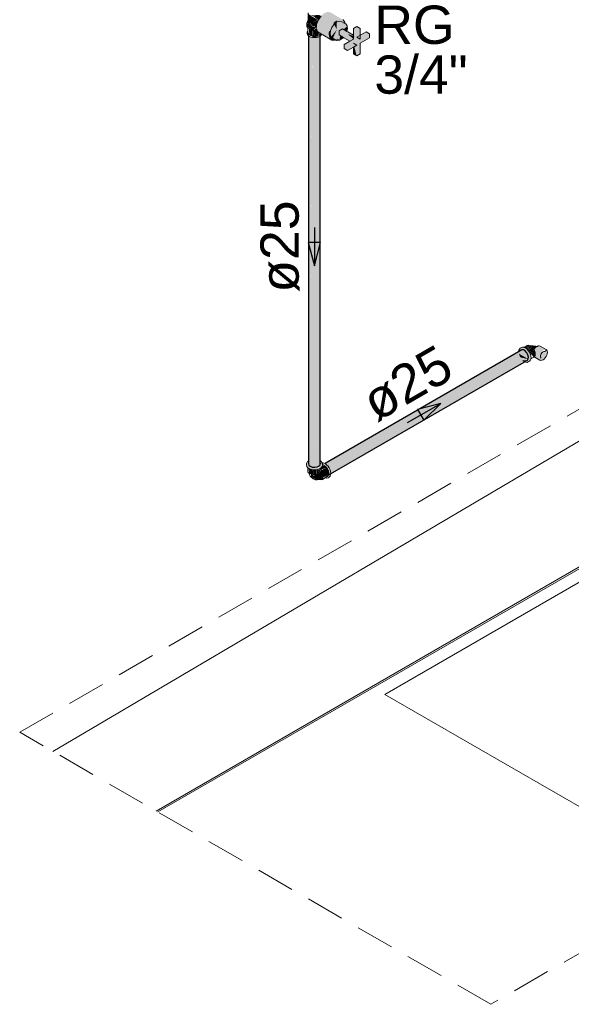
# Model space of a CAD drawing. Header units: millimetres. Extents: x 567 to 934, y -1 to 364.
# Tile 518 of 656: x 817.42 to 820.3, y 3.84 to 8.98. Entities that reach past the tile are written whole.
import ezdxf

# ---------------------------------------------------------------- set-up
doc = ezdxf.new("R2010")
doc.units = ezdxf.units.MM
doc.header["$MEASUREMENT"] = 0
doc.linetypes.add('JIS_02_2.0', pattern=[0.3, 0.2, -0.1])
doc.linetypes.add('NULL', pattern=[0])
for name, color, linetype, lineweight in [('AF-Condutos', 140, 'Continuous', 25), ('AF-Conexões', 152, 'Continuous', 18), ('AF-Peça de utilização', 152, 'Continuous', 18), ('AF-Registro', 253, 'Continuous', 18), ('AF-Sentido conduto', 140, 'Continuous', 30), ('AF-Textos conduto', 7, 'Continuous', 9), ('DI-Área do detalhe', 10, 'JIS_02_2.0', 0), ('Textos', 7, 'Continuous', 9)]:
    doc.layers.add(name, color=color, linetype=linetype, lineweight=lineweight)
doc.layers.add('ARQ FINA', color=8, linetype='Continuous')
doc.styles.add('Arial', font='arial.ttf')

msp = doc.modelspace()

# ---------------------------------------------------------------- hatches: boundary and pattern name
at = {"layer": 'AF-Condutos', "linetype": 'Continuous'}
for points in [[(818.9326, 6.6606), (818.9415, 6.6472), (818.9647, 6.6421), (818.965, 6.7003), (818.9647, 8.8901), (818.9524, 6.6945), (818.9522, 8.8912), (818.9416, 6.6827), (818.9415, 8.8952), (818.9346, 6.6774), (818.9345, 8.9014)], [(818.9326, 6.6606), (818.9345, 8.8936), (818.9326, 8.8951)], [(818.987, 6.6644), (818.9869, 8.8966), (818.9773, 6.7095), (818.977, 8.892), (818.9647, 6.6421), (818.977, 6.644), (818.9927, 6.6551), (818.9927, 8.9031)], [(818.9345, 8.8929), (818.9346, 6.6774), (818.9415, 8.8884)], [(818.9415, 8.8891), (818.9416, 6.6827), (818.9521, 8.8851)], [(818.9522, 8.8845), (818.9524, 6.6908), (818.9647, 8.8836)], [(818.977, 8.8864), (818.9647, 8.8855), (818.965, 6.7003)], [(818.9869, 8.8893), (818.977, 8.887), (818.9773, 6.7095)], [(818.9927, 8.8927), (818.9869, 8.8902), (818.987, 6.6644)], [(818.9927, 6.6551), (818.9934, 8.8736), (818.9927, 8.8934)], [(818.9927, 6.6766), (818.9934, 6.6625), (818.9934, 8.8736)], [(820.0299, 7.2404), (819.0149, 6.6543), (820.0639, 7.2495), (820.0467, 7.2552), (819.0185, 6.6616), (819.0186, 6.6616)], [(819.0237, 6.6592), (819.03, 6.6526), (820.0639, 7.2495)], [(820.0722, 7.2405), (820.0639, 7.2495), (819.0239, 6.6491)], [(819.0188, 6.6617), (819.0227, 6.6588), (820.0287, 7.2397)], [(819.0308, 6.653), (819.0375, 6.6432), (820.0722, 7.2405)], [(820.0782, 7.2293), (820.0722, 7.2405), (819.0321, 6.6401)], [(820.0755, 7.2016), (820.08, 7.2081), (819.04, 6.6076), (820.058, 7.1916), (819.0355, 6.6012)], [(819.0382, 6.6435), (819.0437, 6.6321), (820.0782, 7.2293)], [(820.081, 7.2178), (820.0782, 7.2293), (819.0382, 6.6289)], [(820.0573, 7.1951), (819.04, 6.6076), (820.08, 7.2081), (820.081, 7.2178), (819.041, 6.6174)], [(819.0486, 6.6218), (820.081, 7.2178), (819.0441, 6.6322)], [(819.0498, 6.6132), (820.0573, 7.1951), (819.0477, 6.6212)], [(819.049, 6.609), (820.058, 7.1916), (819.0492, 6.6129)]]:
    msp.add_hatch(color=151, dxfattribs=at).paths.add_polyline_path(points)
at = {"layer": 'AF-Conexões', "linetype": 'Continuous'}
for points in [[(818.9979, 6.6637), (818.984, 6.6398), (818.9363, 6.6518), (818.9326, 6.6726), (818.9215, 6.6597), (818.9271, 6.6409), (818.9524, 6.6297), (818.9739, 6.6297), (818.9926, 6.6359), (819.0048, 6.6529)], [(818.9291, 6.6393), (818.9283, 6.6235), (818.933, 6.6135)], [(818.9333, 6.6362), (818.9346, 6.6123), (818.9385, 6.6093)], [(818.9334, 6.6361), (818.9385, 6.6093), (818.9385, 6.6323)], [(818.9385, 6.633), (818.9385, 6.6093), (818.9445, 6.6311)], [(818.9805, 6.6061), (818.9864, 6.6327), (818.9806, 6.6313)], [(818.9933, 6.6163), (818.9933, 6.6362), (818.9884, 6.6135), (818.9879, 6.6338), (818.9812, 6.6093)], [(818.9884, 6.6135), (818.9921, 6.6357), (818.9879, 6.6338)], [(818.9933, 6.6135), (818.9958, 6.6383), (818.9933, 6.6364)], [(819.0135, 6.6522), (819.0031, 6.6462), (818.9979, 6.6292), (819.0258, 6.6413)], [(819.042, 6.5986), (819.039, 6.6261), (819.0259, 6.6412), (819.0004, 6.6266), (819.0055, 6.6192), (819.0122, 6.5908), (819.037, 6.602)], [(819.0344, 6.5877), (819.0479, 6.602), (819.0449, 6.6295), (819.0341, 6.6482), (819.0194, 6.6612), (819.0126, 6.6582), (819.0212, 6.6523), (819.039, 6.6261), (819.0413, 6.6046), (819.039, 6.5921), (819.0212, 6.5866)], [(818.9446, 6.6315), (818.9385, 6.6093), (818.9457, 6.6061)], [(818.9457, 6.6302), (818.9457, 6.6061), (818.9529, 6.6296)], [(818.9529, 6.6296), (818.9457, 6.6061), (818.9541, 6.6041)], [(818.9928, 6.5787), (819.0069, 6.586), (819.0094, 6.6015), (819.002, 6.6207), (818.9949, 6.6142), (818.9603, 6.5986), (818.9457, 6.6061), (818.9462, 6.5938), (818.9696, 6.5775)], [(818.9541, 6.6041), (818.9619, 6.629), (818.9541, 6.6296)], [(818.9709, 6.6295), (818.9631, 6.6289), (818.9541, 6.6041), (818.9721, 6.6041)], [(818.9793, 6.631), (818.9721, 6.6041), (818.9805, 6.6061)], [(818.9791, 6.6301), (818.9739, 6.6297), (818.9721, 6.6041)], [(819.0348, 6.5973), (819.037, 6.602), (819.0118, 6.588)], [(819.0197, 6.5872), (819.0374, 6.5975), (819.0148, 6.5893)]]:
    msp.add_hatch(color=161, dxfattribs=at).paths.add_polyline_path(points)
at = {"layer": 'AF-Peça de utilização', "linetype": 'Continuous'}
for points in [[(820.0684, 7.1915), (820.0797, 7.192), (820.0932, 7.2062), (820.0902, 7.2337), (820.0794, 7.2524), (820.0647, 7.2654), (820.0439, 7.2675), (820.0304, 7.2532), (820.0363, 7.2492), (820.053, 7.2548), (820.0722, 7.2405), (820.0802, 7.2211)], [(820.0599, 7.2674), (820.0631, 7.2661), (820.0857, 7.2783), (820.0798, 7.2789)], [(820.0641, 7.2658), (820.0682, 7.2629), (820.0857, 7.2783)], [(820.0912, 7.2759), (820.0821, 7.2752), (820.0682, 7.2629)], [(820.0697, 7.2627), (820.074, 7.2581), (820.0921, 7.2756)], [(820.0748, 7.2573), (820.0984, 7.271), (820.0921, 7.2756)], [(820.0757, 7.2578), (820.0794, 7.2524), (820.0984, 7.271)], [(820.0804, 7.2509), (820.0849, 7.2444), (820.1043, 7.2647), (820.0984, 7.271)], [(820.0855, 7.2434), (820.089, 7.2363), (820.1094, 7.2572), (820.1043, 7.2647)], [(820.1091, 7.2169), (820.1166, 7.233), (820.1099, 7.2562), (820.089, 7.2363), (820.1039, 7.2436), (820.0922, 7.2295), (820.0976, 7.2306)], [(820.1053, 7.277), (820.0912, 7.2759), (820.1116, 7.2587), (820.1229, 7.2711)], [(820.1472, 7.235), (820.1562, 7.2526), (820.1731, 7.2571), (820.1374, 7.2764), (820.1202, 7.2691), (820.1064, 7.249), (820.1042, 7.2278), (820.1374, 7.2049), (820.1512, 7.2006), (820.1684, 7.2132), (820.179, 7.2352), (820.1767, 7.2538), (820.1705, 7.2413), (820.159, 7.2463)], [(820.1642, 7.2473), (820.1691, 7.2443), (820.1767, 7.2538), (820.1731, 7.2571)], [(820.0799, 7.207), (820.0304, 7.2356), (820.038, 7.216)], [(820.0757, 7.2018), (820.0512, 7.1996), (820.0588, 7.194)], [(820.1039, 7.2436), (820.0897, 7.2354), (820.0916, 7.2289)]]:
    msp.add_hatch(color=161, dxfattribs=at).paths.add_polyline_path(points)
at = {"layer": 'AF-Registro', "linetype": 'Continuous'}
for points in [[(818.9319, 8.9702), (818.9402, 8.962), (818.9831, 8.977), (818.9422, 9.0008), (818.9591, 8.9963), (818.983, 8.9776), (818.9938, 8.993), (818.9906, 9.0032), (818.9402, 9.002), (818.9319, 9.0102)], [(819.0337, 9.02), (819.0161, 9.0141), (818.9985, 8.9996), (818.9839, 8.979), (819.039, 8.9188), (819.0802, 8.9271), (819.0545, 8.939), (819.0661, 8.9555), (819.0632, 8.9615), (819.0773, 8.9748), (819.0802, 8.9671), (819.0943, 8.9718), (819.1059, 8.9687), (819.0802, 8.9271), (819.12, 8.9651), (819.113, 8.978), (819.0483, 9.0162)], [(818.9236, 8.9411), (818.953, 8.9439), (818.9236, 8.9609)], [(818.9308, 8.9764), (818.924, 8.9617), (818.9431, 8.9523)], [(818.9402, 8.962), (818.9738, 8.9426), (818.9827, 8.9757)], [(818.9479, 8.9575), (818.9479, 8.9512), (818.963, 8.9488)], [(818.9934, 8.9074), (819.0548, 8.872), (819.0427, 8.8805), (819.0371, 8.897), (819.039, 8.9188), (818.9839, 8.979), (818.9749, 8.9558), (818.973, 8.934), (818.9786, 8.9175)], [(819.0938, 8.8718), (819.0978, 8.8961), (819.092, 8.9193), (819.1146, 8.9281), (819.1339, 8.9465), (819.1267, 8.9567), (819.1059, 8.9687), (819.0943, 8.9718), (819.0802, 8.9671), (819.0661, 8.9555), (819.0545, 8.939), (819.0473, 8.9205), (819.0458, 8.9031), (819.0502, 8.8898), (819.0742, 8.8747), (819.0853, 8.8812)], [(819.0802, 8.9271), (819.0802, 8.9771), (819.0626, 8.9626)], [(818.9295, 8.9135), (818.9271, 8.9017), (818.9638, 8.8854), (818.9906, 8.8918), (818.9638, 8.8937), (818.9395, 8.8995)], [(818.953, 8.9241), (818.953, 8.9439), (818.9306, 8.9418)], [(818.9542, 8.8944), (818.9549, 8.9231), (818.9334, 8.9355), (818.9395, 8.8995)], [(818.9386, 8.8999), (818.9341, 8.9334), (818.9341, 8.9036)], [(818.953, 8.9241), (818.9659, 8.9325), (818.9738, 8.9426), (818.953, 8.9439)], [(818.988, 8.9105), (818.9761, 8.925), (818.9549, 8.9242), (818.9638, 8.8937), (818.9809, 8.8963)], [(818.9549, 8.9242), (818.9549, 8.8943), (818.9633, 8.8923)], [(818.9752, 8.9277), (818.973, 8.934), (818.9649, 8.9299)], [(819.0458, 8.9031), (819.0473, 8.9205), (819.039, 8.9188), (819.0371, 8.897)], [(819.0502, 8.8898), (819.0458, 8.9031), (819.0386, 8.898), (819.0427, 8.8805)], [(819.0717, 8.8761), (819.0598, 8.883), (819.0802, 8.9271), (819.0439, 8.882), (819.0548, 8.872)], [(819.138, 8.9042), (819.1665, 8.8941), (819.1665, 8.8976), (819.11, 8.9307), (819.092, 8.9203), (819.092, 8.8995), (819.1484, 8.8669), (819.1647, 8.8763)], [(819.1142, 8.8867), (819.0978, 8.8961), (819.0938, 8.8718)], [(819.1354, 8.9308), (819.1341, 8.9446), (819.1146, 8.9281), (819.1323, 8.9178)], [(819.2018, 8.8569), (819.2503, 8.8849), (819.2503, 8.9057), (819.233, 8.9157), (819.1845, 8.8877), (819.2018, 8.8777), (819.2018, 8.9337), (819.1845, 8.9437), (819.1665, 8.9333), (819.1665, 8.8773), (819.118, 8.8493), (819.118, 8.8285), (819.1353, 8.8185), (819.1838, 8.8465), (819.1665, 8.8565), (819.1838, 8.7905), (819.2018, 8.8009)], [(819.1722, 8.8921), (819.138, 8.9042), (819.1665, 8.8773)], [(819.0938, 8.8718), (819.0853, 8.8812), (819.0806, 8.871)], [(819.1665, 8.8365), (819.1665, 8.8005), (819.1838, 8.7905), (819.171, 8.8392)]]:
    msp.add_hatch(color=254, dxfattribs=at).paths.add_polyline_path(points)

# ---------------------------------------------------------------- linework, layer by layer
at = {"layer": 'AF-Condutos'}
for p, q in [((818.9326, 8.8951), (818.9326, 6.6606)), ((818.9934, 8.8736), (818.9934, 8.9105)), ((818.9934, 6.6761), (818.9934, 8.8736)), ((820.0467, 7.2552), (820.0294, 7.2453)), ((820.0549, 7.2547), (820.0467, 7.2552)), ((820.0639, 7.2495), (820.0549, 7.2547)), ((820.0722, 7.2405), (820.0639, 7.2495)), ((820.0294, 7.2452), (819.0185, 6.6616)), ((820.0294, 7.2453), (820.0294, 7.2452)), ((820.0604, 7.1929), (820.0755, 7.2016)), ((820.0782, 7.2293), (820.0722, 7.2405)), ((820.0755, 7.2016), (820.08, 7.2081)), ((820.081, 7.2178), (820.0782, 7.2293)), ((820.08, 7.2081), (820.081, 7.2178)), ((819.0355, 6.6012), (820.0581, 7.1916)), ((820.0581, 7.1916), (820.0604, 7.1929)), ((818.9326, 6.6606), (818.9345, 6.6534)), ((818.9345, 6.6534), (818.9415, 6.6472)), ((818.9415, 6.6472), (818.9522, 6.6432)), ((818.9522, 6.6432), (818.9647, 6.6421)), ((818.9647, 6.6421), (818.977, 6.644)), ((818.977, 6.644), (818.9849, 6.6477)), ((818.9849, 6.6477), (818.9869, 6.6486)), ((818.9869, 6.6486), (818.9927, 6.6551)), ((818.9927, 6.6551), (818.9932, 6.6601)), ((818.9932, 6.6601), (818.9933, 6.6616)), ((818.9933, 6.6616), (818.9934, 6.6625)), ((818.9934, 6.6625), (818.9934, 6.6761))]:
    msp.add_line(p, q, dxfattribs=at)
at = {"layer": 'AF-Conexões'}
for p, q in [((818.9229, 6.6659), (818.9215, 6.6597)), ((818.9215, 6.6597), (818.9215, 6.6529)), ((818.9215, 6.6529), (818.9229, 6.6467)), ((818.9271, 6.6717), (818.9229, 6.6659)), ((818.9229, 6.6467), (818.9271, 6.6409)), ((818.9291, 6.6732), (818.9271, 6.6717)), ((818.9271, 6.6409), (818.9283, 6.6399)), ((818.9283, 6.6399), (818.9283, 6.6235)), ((818.9283, 6.6399), (818.9337, 6.6359)), ((818.9326, 6.6759), (818.9291, 6.6732)), ((818.9337, 6.6359), (818.9423, 6.6321)), ((818.9423, 6.6321), (818.9524, 6.6297)), ((818.9739, 6.6297), (818.984, 6.6321)), ((818.984, 6.6321), (818.9926, 6.6359)), ((818.9926, 6.6359), (818.9979, 6.6399)), ((818.9945, 6.6752), (818.9934, 6.6761)), ((818.9986, 6.6633), (818.9934, 6.6603)), ((818.9992, 6.6717), (818.9945, 6.6752)), ((818.9979, 6.6399), (818.9992, 6.6409)), ((818.9979, 6.6259), (818.9979, 6.6399)), ((819.0033, 6.666), (818.9992, 6.6717)), ((818.9992, 6.6409), (819.0034, 6.6467)), ((819.0034, 6.6659), (819.0033, 6.666)), ((819.0035, 6.6653), (819.0034, 6.6659)), ((819.0034, 6.6467), (819.0048, 6.6529)), ((819.0036, 6.6648), (819.0035, 6.6653)), ((819.0041, 6.665), (819.0036, 6.6648)), ((819.0048, 6.6597), (819.0036, 6.6648)), ((819.0047, 6.6652), (819.0041, 6.665)), ((819.0084, 6.6648), (819.0047, 6.6652)), ((819.0048, 6.6559), (819.0048, 6.6597)), ((819.0048, 6.6552), (819.0048, 6.6559)), ((819.0048, 6.6529), (819.0048, 6.6552)), ((819.0052, 6.6551), (819.0048, 6.6552)), ((819.0053, 6.6551), (819.0052, 6.6551)), ((819.007, 6.6549), (819.0053, 6.6551)), ((819.0072, 6.6549), (819.007, 6.6549)), ((819.0088, 6.6542), (819.0072, 6.6549)), ((819.0118, 6.6645), (819.0084, 6.6648)), ((819.0135, 6.6522), (819.0088, 6.6542)), ((819.0185, 6.6616), (819.0118, 6.6645)), ((819.0139, 6.6519), (819.0135, 6.6522)), ((819.0185, 6.6486), (819.0139, 6.6519)), ((819.0194, 6.6612), (819.0185, 6.6616)), ((819.0195, 6.6478), (819.0185, 6.6486)), ((819.027, 6.6557), (819.0194, 6.6612)), ((819.0199, 6.6476), (819.0195, 6.6478)), ((819.0258, 6.6413), (819.0199, 6.6476)), ((819.0309, 6.6339), (819.0258, 6.6413)), ((819.0341, 6.6482), (819.027, 6.6557)), ((819.0348, 6.6257), (819.0309, 6.6339)), ((819.0402, 6.6392), (819.0341, 6.6482)), ((819.0449, 6.6295), (819.0402, 6.6392)), ((818.9283, 6.6235), (818.9295, 6.6183)), ((818.9295, 6.6183), (818.933, 6.6135)), ((818.933, 6.6135), (818.9343, 6.6125)), ((818.9343, 6.6125), (818.9345, 6.6123)), ((818.9343, 6.6125), (818.9364, 6.6055)), ((818.9345, 6.6123), (818.9346, 6.6123)), ((818.9395, 6.6008), (818.9345, 6.6123)), ((818.9346, 6.6123), (818.9385, 6.6093)), ((818.9346, 6.6123), (818.9362, 6.6086)), ((818.9362, 6.6086), (818.9395, 6.6008)), ((818.9364, 6.6055), (818.9414, 6.5963)), ((818.9385, 6.6093), (818.9457, 6.6061)), ((818.9414, 6.5963), (818.9446, 6.5918)), ((818.9446, 6.5918), (818.9486, 6.589)), ((818.9457, 6.6061), (818.9541, 6.6041)), ((818.9486, 6.589), (818.9523, 6.5856)), ((818.9523, 6.5856), (818.956, 6.5823)), ((818.9524, 6.6297), (818.9631, 6.6289)), ((818.9541, 6.6041), (818.9631, 6.6034)), ((818.956, 6.5823), (818.9696, 6.5775)), ((818.9631, 6.6289), (818.9739, 6.6297)), ((818.9631, 6.6034), (818.9721, 6.6041)), ((818.9721, 6.6041), (818.9805, 6.6061)), ((818.9805, 6.6061), (818.9877, 6.6093)), ((818.9877, 6.6093), (818.9933, 6.6135)), ((818.9928, 6.5787), (819.002, 6.5821)), ((818.9933, 6.6135), (818.9967, 6.6183)), ((818.9967, 6.6183), (818.9979, 6.6235)), ((818.9979, 6.6235), (818.9979, 6.6259)), ((819.0001, 6.6231), (818.9979, 6.6259)), ((819.002, 6.6207), (819.0001, 6.6231)), ((819.0068, 6.6112), (819.002, 6.6207)), ((819.002, 6.5821), (819.0069, 6.586)), ((819.0055, 6.579), (819.0197, 6.5872)), ((819.0094, 6.6015), (819.0068, 6.6112)), ((819.0069, 6.586), (819.0094, 6.5928)), ((819.0094, 6.5928), (819.0094, 6.6015)), ((819.0197, 6.5872), (819.0309, 6.5937)), ((819.0197, 6.5872), (819.0212, 6.5866)), ((819.0212, 6.5866), (819.0283, 6.5859)), ((819.0283, 6.5859), (819.0344, 6.5877)), ((819.0309, 6.5937), (819.0348, 6.5973)), ((819.0344, 6.5877), (819.0402, 6.5911)), ((819.0373, 6.6174), (819.0348, 6.6257)), ((819.0348, 6.5973), (819.037, 6.602)), ((819.037, 6.602), (819.0373, 6.6027)), ((819.0381, 6.6096), (819.0373, 6.6174)), ((819.0373, 6.6027), (819.0381, 6.6096)), ((819.0402, 6.5911), (819.0449, 6.5955)), ((819.0479, 6.6196), (819.0449, 6.6295)), ((819.0449, 6.5955), (819.0479, 6.602)), ((819.0489, 6.6102), (819.0479, 6.6196)), ((819.0479, 6.602), (819.0487, 6.6088)), ((819.0487, 6.6088), (819.0489, 6.6102)), ((818.9696, 6.5775), (818.9775, 6.5765)), ((818.9775, 6.5765), (818.9906, 6.5779)), ((818.9906, 6.5779), (818.9915, 6.5782)), ((818.9915, 6.5782), (818.9928, 6.5787)), ((818.9928, 6.5787), (818.9944, 6.578)), ((818.9944, 6.578), (819.0004, 6.5774)), ((819.0004, 6.5774), (819.0055, 6.579))]:
    msp.add_line(p, q, dxfattribs=at)
at = {"layer": 'AF-Peça de utilização'}
for p, q in [((820.0304, 7.2532), (820.0294, 7.2453)), ((820.0333, 7.2597), (820.0304, 7.2532)), ((820.038, 7.2641), (820.0333, 7.2597)), ((820.0439, 7.2675), (820.038, 7.2641)), ((820.05, 7.2694), (820.0439, 7.2675)), ((820.0571, 7.2687), (820.05, 7.2694)), ((820.0586, 7.268), (820.0571, 7.2687)), ((820.0747, 7.2773), (820.0586, 7.268)), ((820.0647, 7.2654), (820.0586, 7.268)), ((820.0723, 7.2599), (820.0647, 7.2654)), ((820.0794, 7.2524), (820.0723, 7.2599)), ((820.0798, 7.2789), (820.0747, 7.2773)), ((820.0855, 7.2434), (820.0794, 7.2524)), ((820.0857, 7.2783), (820.0798, 7.2789)), ((820.0912, 7.2759), (820.0857, 7.2783)), ((820.096, 7.2763), (820.0912, 7.2759)), ((820.0921, 7.2756), (820.0912, 7.2759)), ((820.0984, 7.271), (820.0921, 7.2756)), ((820.1053, 7.277), (820.096, 7.2763)), ((820.1043, 7.2647), (820.0984, 7.271)), ((820.1064, 7.249), (820.1042, 7.2413)), ((820.1094, 7.2572), (820.1043, 7.2647)), ((820.1201, 7.2751), (820.1053, 7.277)), ((820.1099, 7.2562), (820.1094, 7.2572)), ((820.11, 7.2565), (820.1099, 7.2562)), ((820.1134, 7.2491), (820.1099, 7.2562)), ((820.1147, 7.2633), (820.11, 7.2565)), ((820.1158, 7.2408), (820.1134, 7.2491)), ((820.1202, 7.2691), (820.1147, 7.2633)), ((820.1261, 7.2734), (820.1201, 7.2751)), ((820.1261, 7.2734), (820.1202, 7.2691)), ((820.1319, 7.2759), (820.1261, 7.2734)), ((820.129, 7.2726), (820.1261, 7.2734)), ((820.1374, 7.2764), (820.1319, 7.2759)), ((820.1421, 7.275), (820.1374, 7.2764)), ((820.1731, 7.2571), (820.1421, 7.275)), ((820.1767, 7.2538), (820.1731, 7.2571)), ((820.179, 7.2488), (820.1767, 7.2538)), ((820.1797, 7.2424), (820.179, 7.2488)), ((820.0512, 7.1996), (820.0588, 7.194)), ((820.0902, 7.2337), (820.0855, 7.2434)), ((820.0855, 7.1954), (820.0902, 7.1997)), ((820.0932, 7.2238), (820.0902, 7.2337)), ((820.0902, 7.1997), (820.0932, 7.2062)), ((820.0942, 7.2144), (820.0932, 7.2238)), ((820.0932, 7.2062), (820.0934, 7.2078)), ((820.0934, 7.2078), (820.1091, 7.2169)), ((820.0934, 7.2078), (820.0942, 7.2144)), ((820.1042, 7.2413), (820.1034, 7.2341)), ((820.1034, 7.2341), (820.1042, 7.2278)), ((820.1042, 7.2278), (820.1064, 7.2228)), ((820.1091, 7.2169), (820.1094, 7.2171)), ((820.1094, 7.2171), (820.111, 7.2185)), ((820.111, 7.2185), (820.1112, 7.2187)), ((820.1112, 7.2187), (820.1134, 7.2207)), ((820.1112, 7.2187), (820.1118, 7.2184)), ((820.1118, 7.2184), (820.1122, 7.2181)), ((820.1122, 7.2181), (820.1147, 7.2167)), ((820.1134, 7.2207), (820.1158, 7.2261)), ((820.1147, 7.2167), (820.141, 7.2015)), ((820.1166, 7.233), (820.1158, 7.2408)), ((820.1158, 7.2261), (820.1166, 7.233)), ((820.141, 7.2015), (820.1457, 7.2001)), ((820.1431, 7.2213), (820.1436, 7.2257)), ((820.1436, 7.2174), (820.1431, 7.2213)), ((820.1436, 7.2257), (820.145, 7.2304)), ((820.145, 7.2143), (820.1436, 7.2174)), ((820.145, 7.2304), (820.1472, 7.235)), ((820.1472, 7.2122), (820.145, 7.2143)), ((820.1457, 7.2001), (820.1512, 7.2006)), ((820.1472, 7.235), (820.1501, 7.2392)), ((820.1501, 7.2392), (820.1534, 7.2428)), ((820.1512, 7.2006), (820.157, 7.2031)), ((820.1534, 7.2428), (820.157, 7.2454)), ((820.157, 7.2454), (820.1606, 7.247)), ((820.157, 7.2031), (820.1629, 7.2074)), ((820.1606, 7.247), (820.164, 7.2473)), ((820.1629, 7.2074), (820.1684, 7.2132)), ((820.164, 7.2473), (820.1669, 7.2464)), ((820.1684, 7.2132), (820.1731, 7.2201)), ((820.1731, 7.2201), (820.1767, 7.2276)), ((820.1767, 7.2276), (820.179, 7.2352)), ((820.179, 7.2352), (820.1797, 7.2424)), ((820.0608, 7.1932), (820.0665, 7.1908)), ((820.0665, 7.1908), (820.0678, 7.1906)), ((820.0678, 7.1906), (820.0736, 7.1901)), ((820.0736, 7.1901), (820.0797, 7.192)), ((820.0797, 7.192), (820.0855, 7.1954))]:
    msp.add_line(p, q, dxfattribs=at)
at = {"layer": 'AF-Registro'}
for p, q in [((818.9308, 9.015), (818.9308, 8.9764)), ((818.9985, 8.9996), (818.9839, 8.979)), ((818.924, 8.9617), (818.9236, 8.9609)), ((818.9236, 8.9609), (818.9236, 8.9411)), ((818.9259, 8.9657), (818.924, 8.9617)), ((818.9275, 8.9693), (818.9259, 8.9657)), ((818.9277, 8.9697), (818.9275, 8.9693)), ((818.9283, 8.9709), (818.9277, 8.9697)), ((818.9295, 8.9736), (818.9283, 8.9709)), ((818.9302, 8.9749), (818.9295, 8.9736)), ((818.9306, 8.9759), (818.9302, 8.9749)), ((818.9308, 8.9764), (818.9306, 8.9759)), ((818.9308, 8.9764), (818.9308, 8.975)), ((818.9308, 8.975), (818.9319, 8.9702)), ((818.9319, 8.9702), (818.9351, 8.9658)), ((818.932, 8.9702), (818.932, 8.9671)), ((818.932, 8.9671), (818.933, 8.9623)), ((818.933, 8.9623), (818.9362, 8.9579)), ((818.9351, 8.9658), (818.9402, 8.962)), ((818.9362, 8.9579), (818.9413, 8.9541)), ((818.9402, 8.962), (818.963, 8.9488)), ((818.9413, 8.9541), (818.9479, 8.9512)), ((818.9479, 8.9512), (818.9556, 8.9493)), ((818.9556, 8.9493), (818.963, 8.9488)), ((818.963, 8.9488), (818.9667, 8.9467)), ((818.9667, 8.9467), (818.9705, 8.9444)), ((818.9749, 8.9558), (818.9738, 8.9426)), ((818.9839, 8.979), (818.9749, 8.9558)), ((819.0661, 8.9555), (819.0545, 8.939)), ((819.0802, 8.9671), (819.0661, 8.9555)), ((819.0943, 8.9718), (819.0802, 8.9671)), ((819.1059, 8.9687), (819.0943, 8.9718)), ((819.122, 8.9595), (819.1059, 8.9687)), ((819.1132, 8.9781), (819.1124, 8.9792)), ((819.1214, 8.9664), (819.1132, 8.9781)), ((819.1215, 8.9647), (819.1214, 8.9664)), ((819.1216, 8.964), (819.1215, 8.9647)), ((819.122, 8.9595), (819.1216, 8.964)), ((819.1267, 8.9567), (819.122, 8.9595)), ((819.1339, 8.9465), (819.1267, 8.9567)), ((819.1341, 8.9446), (819.1339, 8.9465)), ((818.9236, 8.9411), (818.9295, 8.9377)), ((818.9271, 8.9191), (818.9258, 8.9135)), ((818.9258, 8.9135), (818.9258, 8.9073)), ((818.9258, 8.9073), (818.9271, 8.9017)), ((818.9274, 8.9195), (818.9271, 8.9191)), ((818.9271, 8.9017), (818.9309, 8.8964)), ((818.9295, 8.9225), (818.9274, 8.9195)), ((818.9295, 8.9377), (818.9364, 8.9338)), ((818.9295, 8.9377), (818.9295, 8.9296)), ((818.9295, 8.9296), (818.9295, 8.9225)), ((818.9295, 8.9225), (818.9295, 8.9135)), ((818.9307, 8.9083), (818.9295, 8.9135)), ((818.9326, 8.9057), (818.9307, 8.9083)), ((818.9309, 8.8964), (818.9326, 8.8951)), ((818.9341, 8.9036), (818.9326, 8.9057)), ((818.9326, 8.8951), (818.9369, 8.8918)), ((818.9395, 8.8995), (818.9341, 8.9036)), ((818.9364, 8.9338), (818.9472, 8.9275)), ((818.9364, 8.9338), (818.9395, 8.9293)), ((818.9395, 8.9293), (818.9456, 8.9279)), ((818.9466, 8.8963), (818.9395, 8.8995)), ((818.9456, 8.9279), (818.9472, 8.9275)), ((818.9549, 8.8943), (818.9466, 8.8963)), ((818.9472, 8.9275), (818.953, 8.9241)), ((818.953, 8.9241), (818.958, 8.9249)), ((818.9638, 8.8937), (818.9549, 8.8943)), ((818.9577, 8.925), (818.958, 8.9249)), ((818.958, 8.9249), (818.9633, 8.9257)), ((818.958, 8.9249), (818.9638, 8.9235)), ((818.9633, 8.9257), (818.9725, 8.9271)), ((818.9638, 8.9235), (818.9699, 8.925)), ((818.9727, 8.8944), (818.9638, 8.8937)), ((818.9699, 8.925), (818.9756, 8.9264)), ((818.9705, 8.9444), (818.9738, 8.9426)), ((818.9725, 8.9271), (818.9752, 8.9276)), ((818.9809, 8.8963), (818.9727, 8.8944)), ((818.9738, 8.9426), (818.973, 8.934)), ((818.973, 8.934), (818.9752, 8.9276)), ((818.9752, 8.9276), (818.9756, 8.9264)), ((818.9756, 8.9264), (818.9786, 8.9175)), ((818.9786, 8.9175), (818.9907, 8.909)), ((818.988, 8.8995), (818.9809, 8.8963)), ((818.9934, 8.9035), (818.988, 8.8995)), ((818.9886, 8.8967), (818.9934, 8.9003)), ((818.9906, 8.8918), (818.9934, 8.8939)), ((818.9907, 8.909), (818.9934, 8.9074)), ((818.9934, 8.9074), (818.9954, 8.9062)), ((818.9935, 8.9036), (818.9934, 8.9035)), ((818.9934, 8.9003), (818.9935, 8.9004)), ((818.9934, 8.8939), (818.9967, 8.8964)), ((818.9951, 8.9058), (818.9935, 8.9036)), ((818.9954, 8.9062), (818.9951, 8.9058)), ((818.9954, 8.9062), (818.997, 8.9053)), ((818.9967, 8.8964), (819.0005, 8.9017)), ((818.997, 8.9053), (818.9987, 8.9043)), ((818.9987, 8.9043), (819.0008, 8.9031)), ((819.0005, 8.902), (819.0008, 8.9031)), ((819.0005, 8.9017), (819.0005, 8.902)), ((819.0008, 8.9031), (819.0013, 8.9028)), ((819.0013, 8.9028), (819.0018, 8.9026)), ((819.0018, 8.9026), (819.0019, 8.9025)), ((819.0019, 8.9025), (819.0072, 8.8995)), ((819.0072, 8.8995), (819.0548, 8.872)), ((819.0473, 8.9205), (819.0458, 8.9031)), ((819.0458, 8.9031), (819.0502, 8.8898)), ((819.0545, 8.939), (819.0473, 8.9205)), ((819.11, 8.9307), (819.092, 8.9203)), ((819.092, 8.9203), (819.092, 8.8995)), ((819.092, 8.8995), (819.1142, 8.8867)), ((819.1323, 8.9178), (819.11, 8.9307)), ((819.1323, 8.9178), (819.1354, 8.9308)), ((819.1369, 8.9152), (819.1323, 8.9178)), ((819.1354, 8.9308), (819.1341, 8.9446)), ((819.1665, 8.8981), (819.1369, 8.9152)), ((819.1755, 8.9385), (819.1665, 8.9333)), ((819.1665, 8.9333), (819.1665, 8.8981)), ((819.1665, 8.8981), (819.1665, 8.8773)), ((819.1845, 8.9437), (819.1755, 8.9385)), ((819.2018, 8.9337), (819.1845, 8.9437)), ((819.233, 8.9157), (819.1845, 8.8877)), ((819.2018, 8.8977), (819.2018, 8.9337)), ((819.2018, 8.8777), (819.2018, 8.8977)), ((819.2503, 8.9057), (819.233, 8.9157)), ((819.2503, 8.8953), (819.2503, 8.9057)), ((819.2503, 8.8849), (819.2503, 8.8953)), ((818.9369, 8.8918), (818.9448, 8.8883)), ((818.9448, 8.8883), (818.954, 8.8862)), ((818.954, 8.8862), (818.9638, 8.8854)), ((818.9638, 8.8854), (818.9736, 8.8862)), ((818.9736, 8.8862), (818.9828, 8.8883)), ((818.9828, 8.8883), (818.9906, 8.8918)), ((819.0502, 8.8898), (819.0598, 8.883)), ((819.0548, 8.872), (819.0562, 8.8721)), ((819.0562, 8.8721), (819.0712, 8.873)), ((819.0598, 8.883), (819.0742, 8.8747)), ((819.0712, 8.873), (819.0727, 8.8739)), ((819.0727, 8.8739), (819.0742, 8.8747)), ((819.0742, 8.8747), (819.0766, 8.8734)), ((819.0766, 8.8734), (819.0806, 8.871)), ((819.0806, 8.871), (819.092, 8.8717)), ((819.092, 8.8717), (819.0938, 8.8718)), ((819.0938, 8.8718), (819.1082, 8.8802)), ((819.1082, 8.8802), (819.1142, 8.8867)), ((819.1142, 8.8867), (819.1169, 8.8852)), ((819.1169, 8.8852), (819.1354, 8.8745)), ((819.1484, 8.8669), (819.118, 8.8493)), ((819.118, 8.8493), (819.118, 8.8389)), ((819.1354, 8.8745), (819.1484, 8.8669)), ((819.1665, 8.8773), (819.1484, 8.8669)), ((819.1838, 8.8465), (819.1665, 8.8565)), ((819.1665, 8.8365), (819.1838, 8.8465)), ((819.1845, 8.8877), (819.2018, 8.8777)), ((819.2018, 8.8569), (819.2503, 8.8849)), ((819.2018, 8.8009), (819.2018, 8.8569)), ((819.118, 8.8389), (819.118, 8.8285)), ((819.118, 8.8285), (819.1353, 8.8185)), ((819.1353, 8.8185), (819.1665, 8.8365)), ((819.1665, 8.8365), (819.1665, 8.8005)), ((819.1665, 8.8005), (819.1838, 8.7905)), ((819.1838, 8.7905), (819.2018, 8.8009))]:
    msp.add_line(p, q, dxfattribs=at)
at = {"layer": 'AF-Sentido conduto'}
for p, q in [((818.9955, 7.8155), (818.9308, 7.8155)), ((818.9308, 7.8155), (818.9631, 7.6947)), ((818.9631, 7.6947), (818.9955, 7.8155)), ((819.623, 6.9757), (819.5023, 6.9434)), ((819.5023, 6.9434), (819.5347, 6.8873)), ((819.5347, 6.8873), (819.623, 6.9757))]:
    msp.add_line(p, q, dxfattribs=at)
for points in [[(818.9631, 7.8947), (818.9631, 7.6947)], [(819.4498, 6.8757), (819.623, 6.9757)]]:
    msp.add_lwpolyline(points, dxfattribs=at)
at = {"layer": 'ARQ FINA', "lineweight": 5}
for p, q in [((817.5979, 5.1586), (822.1334, 7.8327)), ((818.1366, 4.8475), (823.1359, 7.7339)), ((818.1453, 4.8425), (823.1446, 7.7289)), ((821.149, 6.5067), (819.3303, 5.4567)), ((819.3303, 5.4567), (820.4562, 4.8067))]:
    msp.add_line(p, q, dxfattribs=at)
at = {"layer": 'DI-Área do detalhe'}
msp.add_lwpolyline([(817.4242, 5.2589), (822.6564, 8.2797), (825.1169, 6.8591), (819.8847, 3.8383), (817.4242, 5.2589)], dxfattribs=at)

# ---------------------------------------------------------------- texts
at = {"layer": 'AF-Textos conduto', "linetype": 'NULL', "char_height": 0.2, "width": 0.962805, "attachment_point": 8, "line_spacing_factor": 0.6, "style": 'Arial'}
for insert, rotation in [((818.8865, 7.7947), 90.0002), ((819.4981, 6.992), 30.0001)]:
    msp.add_mtext('ø25', dxfattribs=dict(at, insert=insert, rotation=rotation))
at = {"layer": 'Textos', "linetype": 'NULL', "char_height": 0.2, "attachment_point": 7, "line_spacing_factor": 0.6, "style": 'Arial'}
for s, insert, width in [('RG', (819.2761, 8.8498), 0.838415), ('3/4"', (819.2761, 8.5898), 0.975)]:
    msp.add_mtext(s, dxfattribs=dict(at, insert=insert, width=width))

doc.saveas('drawing.dxf')
